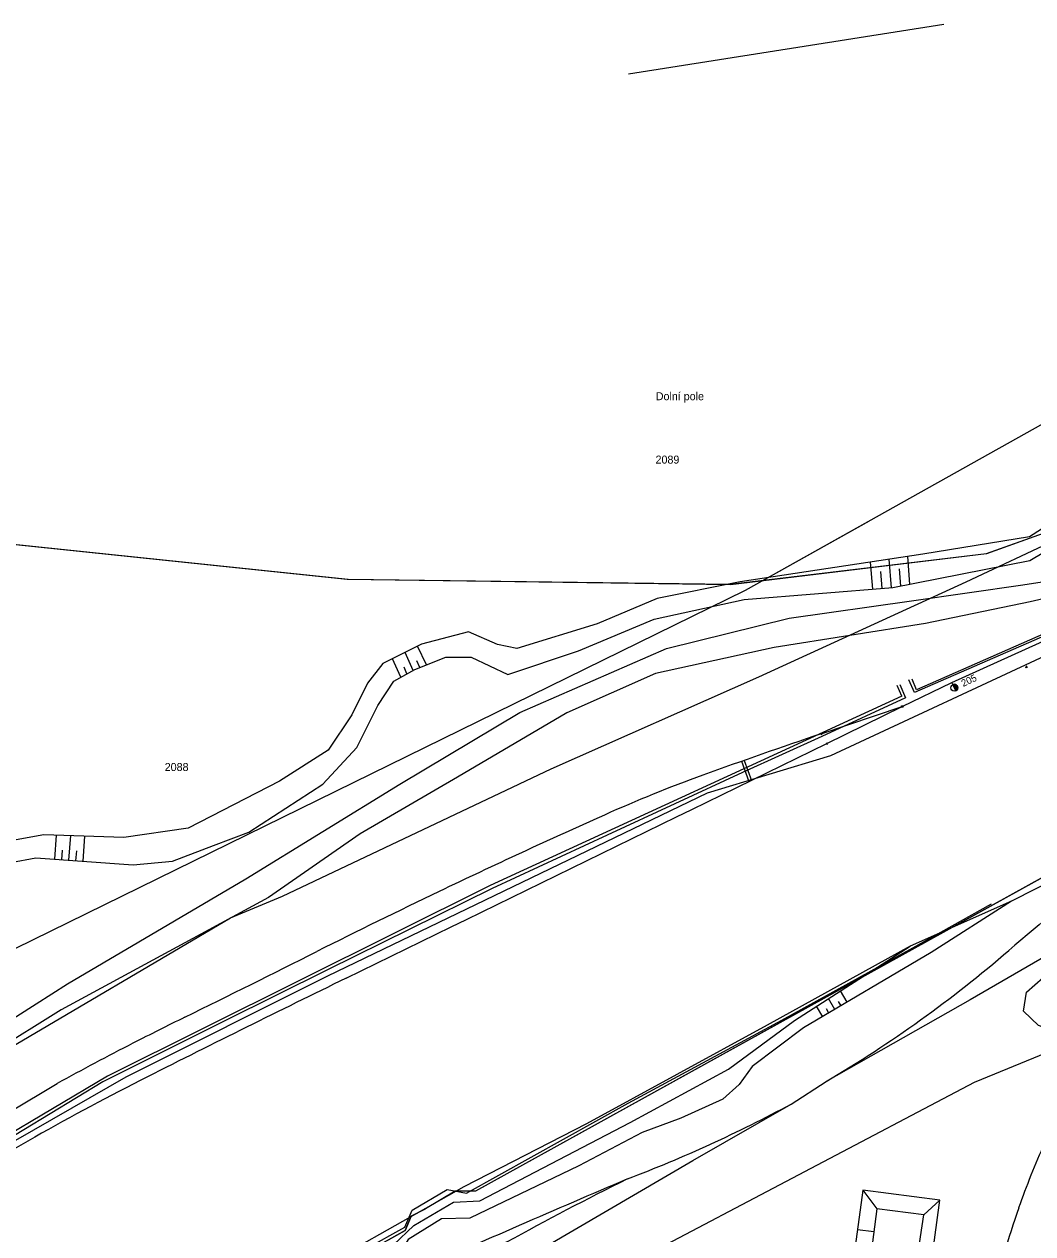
# Model space of a CAD drawing. Extents: x -469926 to -462499, y -1098642 to -1092733.
# Drawn here: x -463305.5 to -463091.3, y -1094008 to -1093751 of the extents above; entities that cross this region are included whole.
import ezdxf

# ---------------------------------------------------------------- set-up
doc = ezdxf.new("R2010")
doc.units = 0
for name, color, linetype in [('Vrstva 1', 7, 'Continuous'), ('Vrstva 10', 7, 'Continuous'), ('Vrstva 11', 7, 'Continuous'), ('Vrstva 12', 7, 'Continuous'), ('Vrstva 13', 7, 'Continuous'), ('Vrstva 2', 7, 'Continuous'), ('Vrstva 46', 7, 'Continuous'), ('Vrstva 48', 7, 'Continuous'), ('Vrstva 50', 7, 'Continuous'), ('Vrstva 51', 7, 'Continuous'), ('Vrstva 52', 7, 'Continuous'), ('Vrstva 55', 7, 'Continuous'), ('Vrstva 62', 7, 'Continuous'), ('Vrstva 8', 7, 'Continuous')]:
    doc.layers.add(name, color=color, linetype=linetype)

msp = doc.modelspace()

# ---------------------------------------------------------------- linework, layer by layer
at = {"layer": 'Vrstva 1'}
for p, q in [((-463105.42, -1093869.47), (-463060.81, -1093848.53)), ((-463065.78, -1093850.86), (-463101.09, -1093863.56)), ((-463236.66, -1093868.97), (-463337.83, -1093858.41)), ((-463101.09, -1093863.56), (-463155.5, -1093870.06)), ((-463155.5, -1093870.06), (-463236.66, -1093868.97)), ((-463149.44, -1093889.69), (-463105.42, -1093869.47)), ((-463193.57, -1093909.23), (-463149.44, -1093889.69)), ((-463136.2, -1093901.79), (-463118.97, -1093896.02)), ((-463250.61, -1093936.29), (-463193.57, -1093909.23)), ((-463080.95, -1093927.76), (-463209.62, -1093998.96)), ((-463261.69, -1093940.9), (-463250.61, -1093936.29)), ((-463342.6, -1093988.6), (-463261.69, -1093940.9)), ((-463213.92, -1093998.96), (-463220.26, -1094002.74)), ((-463209.62, -1093998.96), (-463213.92, -1093998.96)), ((-463224.57, -1094007.3), (-463223.3, -1094004.26)), ((-463223.3, -1094004.26), (-463220.26, -1094002.74)), ((-463228.11, -1094009.33), (-463224.57, -1094007.3))]:
    msp.add_line(p, q, dxfattribs=at)
for points in [[(-463135, -1093903.85), (-463118.97, -1093896.02), (-463108.45, -1093890.88), (-463064.45, -1093870.96), (-462962.66, -1093831.04), (-462945.29, -1093824.48)], [(-462988.05, -1093890.91), (-463008.49, -1093902.65), (-463020.1, -1093909.47), (-463042.53, -1093922.29), (-463067.41, -1093936.77), (-463104.53, -1093958.31), (-463135.14, -1093975.66)], [(-463308.56, -1093982.09), (-463298.48, -1093976.12)], [(-463194.15, -1094010.35), (-463163.43, -1093992.47), (-463142.6, -1093980.46), (-463135.14, -1093975.66)]]:
    msp.add_lwpolyline(points, dxfattribs=at)
for centre, radius, start, end in [((-462751.28, -1095040.89), 1202.38, 108.67108, 109.94147), ((-507869.81, -1002469.6), 101791.09, 296.0065361, 296.0704972), ((-463055.91, -1094201.26), 309.2, 109.9415, 114.1175), ((-462553.44, -1095323.63), 1538.91, 114.11751, 115.55831), ((-462646.44, -1094471.42), 690.33, 128.43025, 130.66972), ((-462606.54, -1095212.59), 1415.82, 115.55831, 116.72734), ((-464773.03, -1090910.12), 3401.33, 296.19983, 296.72734), ((-463274.35, -1093740.62), 273.18, 300.6391, 310.6697), ((-461714.85, -1097073.91), 3471.71, 116.00654, 116.78428), ((-462961.46, -1094591.75), 701.86, 116.19983, 117.20823), ((-462990.61, -1094535.05), 638.12, 117.20823, 118.84738), ((-463030.11, -1094468.36), 553.01, 116.7843, 122.4115), ((-463279.08, -1093728.35), 286.68, 290.7853, 298.428), ((-462933.26, -1094059.12), 170.65, 155.6627, 160.6368), ((-462896.06, -1094563.47), 633.03, 116.38148, 121.63234), ((-461934.34, -1096912.87), 3170.33, 113.08353, 113.98784), ((-462937.51, -1094057.62), 166.13, 160.6368, 167.7053)]:
    msp.add_arc(centre, radius, start, end, dxfattribs=at)
at = {"layer": 'Vrstva 10'}
msp.add_lwpolyline([(-463381.6, -1093968.79), (-463359.41, -1093962.77), (-463358.69, -1093941.83), (-463355.03, -1093941.67), (-463350.68, -1093899.31), (-463337.83, -1093858.41), (-463236.88, -1093868.96), (-463155.47, -1093870.07), (-463101.08, -1093863.51), (-463065.78, -1093850.86)], dxfattribs=at)
at = {"layer": 'Vrstva 11'}
msp.add_lwpolyline([(-462825.92, -1093810.65), (-462891.33, -1093837.92), (-462920.92, -1093850.65), (-462957.04, -1093869.44), (-463025.15, -1093908.47), (-463025.15, -1093908.47), (-463025.15, -1093908.47), (-463074.5, -1093937.68), (-463080.95, -1093927.76), (-463080.95, -1093927.76), (-463209.62, -1093998.96), (-463213.92, -1093998.96), (-463220.26, -1094002.74), (-463223.3, -1094004.26), (-463224.57, -1094007.3), (-463251.18, -1094022.26), (-463251.18, -1094022.26), (-463304.84, -1094056.41), (-463304.84, -1094056.41), (-463384.44, -1094107.38), (-463477.59, -1094166.56), (-463491.54, -1094172.65), (-463497.62, -1094173.66), (-463534.37, -1094196.99)], dxfattribs=at)
at = {"layer": 'Vrstva 12'}
for p, q in [((-463177.13, -1093761.55), (-463110.17, -1093751.01)), ((-463092.82, -1093887.71), (-463092.38, -1093887.46)), ((-463092.72, -1093887.37), (-463092.47, -1093887.8))]:
    msp.add_line(p, q, dxfattribs=at)
msp.add_lwpolyline([(-463325.02, -1094066.83), (-463306.42, -1094055.15), (-463276.26, -1094036.52), (-463252.59, -1094021.97), (-463232.8, -1094011.18), (-463224.61, -1094006.6), (-463223.08, -1094003.01), (-463215.63, -1093998.63), (-463211.56, -1093999.38), (-463177.18, -1093980.27), (-463144.59, -1093962.65), (-463116.72, -1093947.27), (-463100.05, -1093937.94)], dxfattribs=at)
at = {"layer": 'Vrstva 13'}
for points in [[(-463093.36, -1093870.12), (-463075.44, -1093867.35), (-463058.39, -1093861.44)], [(-463057.52, -1093863.4), (-463074.61, -1093869.77), (-463091.8, -1093873.78)], [(-463350.46, -1093871.01), (-463356.51, -1093897.31), (-463359.78, -1093919.67), (-463362, -1093940.59), (-463363.82, -1093948.54), (-463367.1, -1093954.67), (-463371.52, -1093959.37), (-463373.08, -1093962.12), (-463373.06, -1093966.15), (-463372.23, -1093976.79), (-463368.16, -1093978.92), (-463360.87, -1093980.72), (-463352.78, -1093981.01), (-463343.66, -1093980.48), (-463333.52, -1093977.41), (-463319.65, -1093969.81), (-463296.28, -1093954.89), (-463258.4, -1093932.61), (-463225.71, -1093912.51), (-463200.18, -1093897.28), (-463169.05, -1093883.7), (-463143, -1093877.23), (-463117.05, -1093873.52), (-463093.36, -1093870.12)], [(-463091.8, -1093873.78), (-463114.05, -1093878.33), (-463146.22, -1093883.47), (-463171.42, -1093889), (-463190.19, -1093897.35), (-463213.43, -1093910.98), (-463234.1, -1093923.02), (-463253.57, -1093936.59), (-463297.63, -1093960.42), (-463326.72, -1093978.61), (-463337.76, -1093984.09), (-463344.54, -1093985.92), (-463351.02, -1093987.14), (-463355.68, -1093986.67), (-463362.63, -1093985.48), (-463368.15, -1093984.98), (-463372.11, -1093986.95), (-463383.65, -1093994.74), (-463400, -1094005.5)]]:
    msp.add_lwpolyline(points, dxfattribs=at)
at = {"layer": 'Vrstva 2'}
for p, q in [((-463108.24, -1093891.35), (-463108.45, -1093890.88)), ((-463108.24, -1093891.35), (-463107.63, -1093892.68)), ((-463108.24, -1093891.35), (-463108.24, -1093891.35)), ((-463107.63, -1093892.68), (-463108.24, -1093891.35)), ((-463108.18, -1093891.33), (-463107.3, -1093891.66)), ((-463108.15, -1093891.54), (-463107.22, -1093891.89)), ((-463108.04, -1093891.78), (-463107.21, -1093892.1)), ((-463107.93, -1093892.02), (-463107.26, -1093892.28)), ((-463107.82, -1093892.27), (-463107.35, -1093892.45)), ((-463107.71, -1093892.51), (-463107.49, -1093892.59))]:
    msp.add_line(p, q, dxfattribs=at)
msp.add_circle((-463107.93, -1093892.02), 0.731, dxfattribs=at)
msp.add_arc((-463107.94, -1093892.01), 0.732, 294.3802, 114.3411, dxfattribs=at)
at = {"layer": 'Vrstva 46'}
for p, q in [((-463134.13, -1093906.43), (-463053.99, -1093868.99)), ((-463160.36, -1093914.34), (-463134.13, -1093906.43)), ((-463240.98, -1093953.25), (-463160.36, -1093914.34)), ((-463283.79, -1093974.71), (-463240.98, -1093953.25)), ((-463313.24, -1093991.5), (-463283.79, -1093974.71))]:
    msp.add_line(p, q, dxfattribs=at)
at = {"layer": 'Vrstva 48'}
for p, q in [((-463125.25, -1093871.08), (-463125.72, -1093865.29)), ((-463121.27, -1093870.76), (-463121.76, -1093864.69)), ((-463117.34, -1093870.01), (-463117.82, -1093864.09)), ((-463123.26, -1093870.92), (-463123.55, -1093867.28)), ((-463119.3, -1093870.4), (-463119.59, -1093866.76))]:
    msp.add_line(p, q, dxfattribs=at)
for points in [[(-463220.04, -1093887.12), (-463221.91, -1093883.14)], [(-463225.46, -1093889.76), (-463227.27, -1093885.83)], [(-463222.84, -1093888.31), (-463224.59, -1093884.49)], [(-463221.44, -1093887.72), (-463222.09, -1093886.31)], [(-463224.18, -1093889.06), (-463224.8, -1093887.6)], [(-463298.96, -1093928.46), (-463298.6, -1093923.32)], [(-463295.97, -1093928.67), (-463295.6, -1093923.43)], [(-463292.98, -1093928.88), (-463292.6, -1093923.54)], [(-463297.47, -1093928.57), (-463297.32, -1093926.49)], [(-463294.48, -1093928.78), (-463294.33, -1093926.66)], [(-463133.28, -1093960.37), (-463134.64, -1093958.06)], [(-463131.99, -1093959.61), (-463132.54, -1093958.67)], [(-463130.7, -1093958.84), (-463132.11, -1093956.44)], [(-463135.86, -1093961.9), (-463137.17, -1093959.69)], [(-463134.57, -1093961.13), (-463135.1, -1093960.23)], [(-463128.49, -1094007.1), (-463124.99, -1094007.57)]]:
    msp.add_lwpolyline(points, dxfattribs=at)
at = {"layer": 'Vrstva 50'}
for p, q in [((-463064.73, -1093870.48), (-463116.38, -1093893)), ((-463119.06, -1093893.81), (-463120.06, -1093891.53)), ((-463116.38, -1093893), (-463117.55, -1093890.34)), ((-463119.06, -1093893.81), (-463206.5, -1093934.04)), ((-463206.5, -1093934.04), (-463287.78, -1093974.56)), ((-463287.78, -1093974.56), (-463339.28, -1094005.14))]:
    msp.add_line(p, q, dxfattribs=at)
at = {"layer": 'Vrstva 51'}
for p, q in [((-463076.14, -1093874.9), (-463115.93, -1093892.43)), ((-463119.52, -1093891.29), (-463118.29, -1093894.14)), ((-463115.93, -1093892.43), (-463116.91, -1093890.15)), ((-463118.29, -1093894.14), (-463136.06, -1093902.38)), ((-463136.06, -1093902.38), (-463152.94, -1093910.04)), ((-463152.94, -1093910.04), (-463181.64, -1093923.34)), ((-463181.64, -1093923.34), (-463206.09, -1093934.67)), ((-463206.09, -1093934.67), (-463241.07, -1093951.96)), ((-463241.07, -1093951.96), (-463262.83, -1093962.8)), ((-463262.83, -1093962.8), (-463283.7, -1093973.16)), ((-463283.7, -1093973.16), (-463288.76, -1093975.77)), ((-463288.76, -1093975.77), (-463340.98, -1094007.42))]:
    msp.add_line(p, q, dxfattribs=at)
at = {"layer": 'Vrstva 52'}
for p, q in [((-463152.3, -1093871.3), (-463125.94, -1093856.54)), ((-463364.44, -1093975.4), (-463152.3, -1093871.3)), ((-463364.44, -1093975.4), (-463152.3, -1093871.3))]:
    msp.add_line(p, q, dxfattribs=at)
msp.add_lwpolyline([(-463152.3, -1093871.3), (-463085.34, -1093833.8), (-463065.34, -1093822.9), (-463050.13, -1093819.73), (-463041.24, -1093813.92), (-462989.2, -1093795.81), (-462942.35, -1093783.85)], dxfattribs=at)
at = {"layer": 'Vrstva 55'}
for points in [[(-463308.33, -1093929.11), (-463302.99, -1093928.18), (-463282.34, -1093929.62), (-463273.96, -1093928.89), (-463265.29, -1093925.55), (-463257.79, -1093922.67), (-463242.03, -1093912.52), (-463234.79, -1093904.69), (-463230.39, -1093895.77), (-463226.98, -1093890.58), (-463222.54, -1093888.16), (-463215.94, -1093885.48), (-463210.57, -1093885.51), (-463202.73, -1093889.18), (-463187.71, -1093884.17), (-463171.64, -1093877.42), (-463152.55, -1093873.29), (-463120.99, -1093870.74), (-463091.85, -1093864.94)], [(-463350.46, -1093871.01), (-463356.51, -1093897.31), (-463359.78, -1093919.67), (-463362, -1093940.59), (-463363.82, -1093948.54), (-463367.1, -1093954.67), (-463371.52, -1093959.37), (-463373.08, -1093962.12), (-463373.06, -1093966.15), (-463372.23, -1093976.79), (-463368.16, -1093978.92), (-463360.87, -1093980.72), (-463352.78, -1093981.01), (-463343.66, -1093980.48), (-463333.52, -1093977.41), (-463319.65, -1093969.81), (-463296.28, -1093954.89), (-463258.4, -1093932.61), (-463225.71, -1093912.51), (-463200.18, -1093897.28), (-463169.05, -1093883.7), (-463143, -1093877.23), (-463117.05, -1093873.52), (-463093.36, -1093870.12)], [(-463091.8, -1093873.78), (-463114.05, -1093878.33), (-463146.22, -1093883.47), (-463171.42, -1093889), (-463190.19, -1093897.35), (-463213.43, -1093910.98), (-463234.1, -1093923.02), (-463253.57, -1093936.59), (-463297.63, -1093960.42), (-463326.72, -1093978.61), (-463337.76, -1093984.09), (-463344.54, -1093985.92), (-463351.02, -1093987.14), (-463355.68, -1093986.67), (-463362.63, -1093985.48), (-463368.15, -1093984.98), (-463372.11, -1093986.95), (-463383.65, -1093994.74), (-463400, -1094005.5)], [(-463325.02, -1094066.83), (-463306.42, -1094055.15), (-463276.26, -1094036.52), (-463252.59, -1094021.97), (-463232.8, -1094011.18), (-463224.61, -1094006.6), (-463223.08, -1094003.01), (-463215.63, -1093998.63), (-463211.56, -1093999.38), (-463177.18, -1093980.27), (-463144.59, -1093962.65), (-463116.72, -1093947.27), (-463100.05, -1093937.94)]]:
    msp.add_lwpolyline(points, dxfattribs=at)
at = {"layer": 'Vrstva 62'}
for p, q in [((-463153.09, -1093907.64), (-463151.56, -1093911.95)), ((-463152.53, -1093907.44), (-463151.02, -1093911.69))]:
    msp.add_line(p, q, dxfattribs=at)
for points in [[(-463060.53, -1093853.74), (-463061.21, -1093853.99), (-463070.88, -1093857.03), (-463089.44, -1093858.33), (-463091.92, -1093859.94)], [(-463091.92, -1093859.94), (-463114.64, -1093863.61), (-463153.42, -1093869.49), (-463171.05, -1093873.02), (-463183.8, -1093878.46), (-463200.87, -1093883.69), (-463204.95, -1093882.85), (-463211.11, -1093880.12), (-463221.06, -1093882.72), (-463229.31, -1093886.85), (-463232.59, -1093891.02), (-463235.88, -1093897.75), (-463240.88, -1093905.29), (-463251.27, -1093911.86), (-463270.62, -1093921.83), (-463284.32, -1093923.83), (-463301.28, -1093923.23), (-463309.5, -1093924.78)], [(-463091.85, -1093864.94), (-463088.92, -1093863.2), (-463088.38, -1093860.01), (-463071.72, -1093859.29), (-463074.21, -1093863.02), (-463082.15, -1093866.35), (-463073.59, -1093864.64), (-463062.26, -1093858.7)], [(-463308.33, -1093929.11), (-463302.99, -1093928.18), (-463282.34, -1093929.62), (-463273.96, -1093928.89), (-463265.29, -1093925.55), (-463257.79, -1093922.67), (-463242.03, -1093912.52), (-463234.79, -1093904.69), (-463230.39, -1093895.77), (-463226.98, -1093890.58), (-463222.54, -1093888.16), (-463215.94, -1093885.48), (-463210.57, -1093885.51), (-463202.73, -1093889.18), (-463187.71, -1093884.17), (-463171.64, -1093877.42), (-463152.55, -1093873.29), (-463120.99, -1093870.74), (-463091.85, -1093864.94)], [(-463082.82, -1093928.07), (-463073.65, -1093922.81), (-463059.74, -1093915.88), (-463075.27, -1093926.93), (-463095.75, -1093937.38), (-463117.3, -1093946.92), (-463147.64, -1093963.67), (-463186.08, -1093984.65), (-463212.11, -1093998.05), (-463250.68, -1094019.88), (-463289.5, -1094043.79), (-463326.42, -1094066.09), (-463332.85, -1094067.7), (-463336.7, -1094066.83), (-463340.91, -1094065.32)], [(-463095.75, -1093937.38), (-463112.82, -1093948.29), (-463139.93, -1093964.29), (-463150.89, -1093972.47), (-463153.6, -1093976.29), (-463157.07, -1093979.43), (-463165.98, -1093983.43), (-463174.25, -1093986.52), (-463187.7, -1093993.58), (-463210.83, -1094004.73), (-463216.82, -1094004.88), (-463223.9, -1094009.23), (-463226.69, -1094013.91), (-463244.95, -1094023.4), (-463233.09, -1094015.44), (-463227.03, -1094010.35), (-463222.75, -1094006.27), (-463214.27, -1094001.28), (-463208.7, -1094001.04), (-463176.8, -1093984.42), (-463155.91, -1093973.02), (-463141.86, -1093962.7), (-463117.3, -1093946.92)], [(-463075.2, -1093957.2), (-463081.63, -1093964.9), (-463085.18, -1093965.56), (-463090.07, -1093963.75), (-463093.22, -1093960.74), (-463092.61, -1093956.67), (-463089.04, -1093953.6), (-463085.6, -1093951.85)], [(-463127.36, -1093998.75), (-463124.36, -1094002.76)], [(-463111.01, -1094000.9), (-463114.41, -1094004)]]:
    msp.add_lwpolyline(points, dxfattribs=at)
for points in [[(-463130.24, -1094020.11), (-463113.89, -1094022.48), (-463111.01, -1094000.9), (-463127.36, -1093998.75)], [(-463124.36, -1094002.76), (-463126.28, -1094017.43), (-463116.59, -1094018.55), (-463114.41, -1094004)]]:
    msp.add_lwpolyline(points, close=True, dxfattribs=at)
at = {"layer": 'Vrstva 8'}
for p, q in [((-463136.26, -1093901.55), (-463136.15, -1093902.03)), ((-463135.08, -1093903.62), (-463134.92, -1093904.09)), ((-463135, -1093903.85), (-463135, -1093903.85)), ((-463103.62, -1093975.81), (-463035.09, -1093947.58)), ((-463227.22, -1094040.87), (-463103.62, -1093975.81))]:
    msp.add_line(p, q, dxfattribs=at)
msp.add_circle((-463118.97, -1093896.02), 0.2, dxfattribs=at)

# ---------------------------------------------------------------- texts
at = {"layer": 'Vrstva 2'}
msp.add_text('205', height=1.5, rotation=25.0146, dxfattribs=at).set_placement((-463106.02, -1093891.84))
at = {"layer": 'Vrstva 50'}
for s, p in [('Dolní pole', (-463171.33, -1093830.91)), ('2089', (-463171.38, -1093844.38)), ('2088', (-463275.63, -1093909.7))]:
    msp.add_text(s, height=1.7, dxfattribs=at).set_placement(p)

doc.saveas('drawing.dxf')
